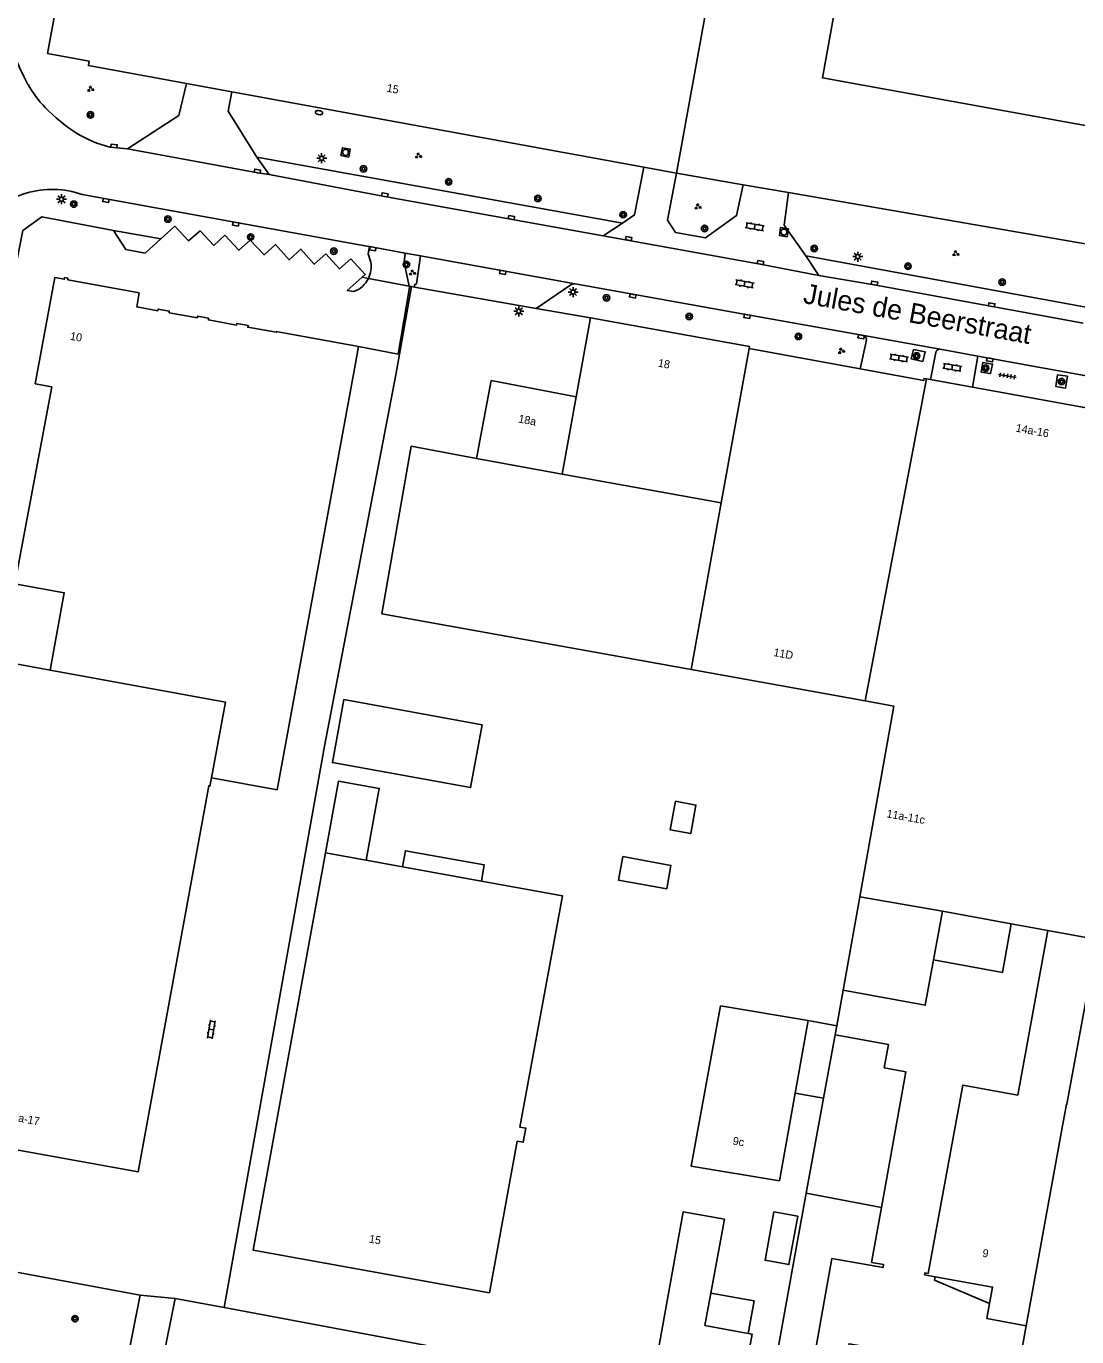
# Model space of a CAD drawing. Extents: x 130998 to 133001, y 398999 to 403002.
# Drawn here: x 132201.3 to 132332.6, y 399287.6 to 399451.3 of the extents above; entities that cross this region are included whole.
import ezdxf

# ---------------------------------------------------------------- set-up
doc = ezdxf.new("R2010")
doc.units = 0
for name, color, linetype in [('gg-afsc-hekwerk', 7, 'Continuous'), ('gg-afsc-muur', 7, 'Continuous'), ('gg-anno-huisnummerreeks BGT', 7, 'Continuous'), ('gg-anno-openbare ruimte label', 7, 'Continuous'), ('gg-bbg-bijgebouw', 7, 'Continuous'), ('gg-bbg-gedigitaliseerde bebouwing', 7, 'Continuous'), ('gg-bbg-gedigitaliseerde bijgebouw', 7, 'Continuous'), ('gg-bbg-hoofdgebouw', 7, 'Continuous'), ('gg-bbg-luifel en loopbrug', 7, 'Continuous'), ('gg-bbg-overig bouwwerk', 7, 'Continuous'), ('gg-bbg-tussenscheiding', 7, 'Continuous'), ('gg-knt-verharding', 7, 'Continuous'), ('gg-knt-verharding nz', 7, 'Continuous'), ('gt-grn-groengrens', 7, 'Continuous'), ('gt-grn-weggrens', 7, 'Continuous'), ('gt-symb-boom', 7, 'Continuous'), ('gt-symb-brandkraan', 7, 'Continuous'), ('gt-symb-groenvak', 7, 'Continuous'), ('gt-symb-klinker verharding', 7, 'Continuous'), ('gt-symb-kolk', 7, 'Continuous'), ('gt-symb-lichtmast', 7, 'Continuous'), ('gt-symb-rioolschacht', 7, 'Continuous'), ('gt-symb-tegel verharding', 7, 'Continuous')]:
    doc.layers.add(name, color=color, linetype=linetype)

# ---------------------------------------------------------------- blocks, each defined once
blk = doc.blocks.new('gt0-BOOM')
at = {"layer": 'gt-symb-boom'}
for radius in [0.4, 0.2]:
    blk.add_circle((0, 0), radius, dxfattribs=at)
blk = doc.blocks.new('gt0-KOLK')
at = {"layer": 'gt-symb-kolk'}
blk.add_lwpolyline([(0, 0), (0.37, 0), (0.37, 0.4), (-0.38, 0.4), (-0.38, 0), (0, 0)], dxfattribs=at)
blk = doc.blocks.new('gt0-TEG1')
at = {"layer": 'gt-symb-tegel verharding'}
for p, q in [((-1.12, 0), (1.12, 0)), ((-0.9, -0.25), (-0.9, 0.25)), ((-0.45, -0.25), (-0.45, 0.25)), ((0, -0.25), (0, 0.25)), ((0.45, -0.25), (0.45, 0.25)), ((0.9, -0.25), (0.9, 0.25))]:
    blk.add_line(p, q, dxfattribs=at)
blk = doc.blocks.new('gt0-KL1')
at = {"layer": 'gt-symb-klinker verharding'}
for p, q in [((-1.15, 0.3), (1.15, 0.3)), ((-1, -0.3), (-1, 0.3)), ((-0.5, 0.3), (-0.5, 0.45)), ((0, -0.3), (0, 0.3)), ((0.5, 0.3), (0.5, 0.45)), ((1, -0.3), (1, 0.3)), ((-1.15, -0.3), (1.15, -0.3)), ((-0.5, -0.45), (-0.5, -0.3)), ((0.5, -0.45), (0.5, -0.3))]:
    blk.add_line(p, q, dxfattribs=at)
blk = doc.blocks.new('gt0-RS')
at = {"layer": 'gt-symb-rioolschacht'}
blk.add_lwpolyline([(-0.5, -0.5), (0.5, -0.5), (0.5, 0.5), (-0.5, 0.5)], close=True, dxfattribs=at)
blk.add_circle((0, 0), 0.375, dxfattribs=at)
blk = doc.blocks.new('gt0-LMAST')
at = {"layer": 'gt-symb-lichtmast'}
for p, q in [((-0.18, 0.17), (-0.45, 0.44)), ((-0.01, 0.25), (-0.01, 0.62)), ((0.17, 0.17), (0.44, 0.44)), ((-0.26, 0), (-0.63, 0)), ((-0.18, -0.18), (-0.45, -0.45)), ((-0.01, -0.25), (-0.01, -0.63)), ((0.44, -0.45), (0.17, -0.18)), ((0.24, 0), (0.62, 0))]:
    blk.add_line(p, q, dxfattribs=at)
blk.add_circle((-0.01, 0), 0.25, dxfattribs=at)
blk = doc.blocks.new('gt0-GRVAK')
at = {"layer": 'gt-symb-groenvak'}
for p, q in [((-0.11, 0.19), (-0.23, 0.24)), ((-0.18, 0.15), (0.09, 0.15)), ((-0.09, 0.21), (-0.16, 0.32)), ((-0.05, 0.21), (-0.05, 0.39)), ((0, 0.21), (0.06, 0.32)), ((0.01, 0.19), (0.13, 0.24)), ((0.26, -0.05), (0.2, 0.06)), ((0.3, -0.05), (0.3, 0.13)), ((0.35, -0.05), (0.41, 0.06)), ((-0.24, -0.23), (-0.36, -0.18)), ((-0.32, -0.26), (-0.05, -0.26)), ((-0.23, -0.21), (-0.29, -0.09)), ((-0.18, -0.2), (-0.18, -0.02)), ((-0.14, -0.21), (-0.07, -0.09)), ((-0.12, -0.23), (0, -0.18)), ((0.24, -0.07), (0.12, -0.02)), ((0.17, -0.11), (0.44, -0.11)), ((0.37, -0.07), (0.49, -0.02))]:
    blk.add_line(p, q, dxfattribs=at)
blk = doc.blocks.new('gt0-BR')
at = {"layer": 'gt-symb-brandkraan'}
for centre, radius, start, end in [((-0.24, 0), 0.206, 107.5669, 252.4331), ((0.6, -2.66), 3, 106.892, 107.5669), ((0, -0.69), 0.938, 73.108, 106.892), ((-0.6, -2.66), 3, 72.4331, 73.108), ((0.24, 0), 0.206, 287.567, 72.4331), ((0.6, 2.66), 3, 252.4331, 253.108), ((0, 0.69), 0.938, 253.108, 286.8921), ((-0.6, 2.66), 3, 286.8921, 287.567)]:
    blk.add_arc(centre, radius, start, end, dxfattribs=at)

msp = doc.modelspace()

# ---------------------------------------------------------------- linework, layer by layer
at = {"layer": 'gg-afsc-hekwerk'}
for p, q in [((132282.54, 399432.98), (132290.88, 399431.53)), ((132290.88, 399431.53), (132296.53, 399430.56)), ((132337.6, 399423.45), (132296.53, 399430.56)), ((132249.45, 399418.82), (132247.46, 399407.79)), ((132249.13, 399418.88), (132249.45, 399418.82)), ((132247.76, 399410.38), (132242.81, 399411.34)), ((132247.46, 399407.79), (132238.56, 399361.4)), ((132238.56, 399361.4), (132226.05, 399291.29)), ((132215.53, 399292.81), (132183.13, 399298.82)), ((132215.53, 399292.81), (132219.92, 399292.4)), ((132226.05, 399291.29), (132219.92, 399292.4)), ((132226.05, 399291.29), (132259.78, 399284.96))]:
    msp.add_line(p, q, dxfattribs=at)
at = {"layer": 'gg-afsc-muur'}
msp.add_line((132302.59, 399326.48), (132303.39, 399330.92), dxfattribs=at)
at = {"layer": 'gg-bbg-bijgebouw'}
for p, q in [((132303.39, 399330.92), (132305.47, 399342.58)), ((132300.93, 399317.42), (132302.38, 399325.35)), ((132298.75, 399305.56), (132300.93, 399317.42))]:
    msp.add_line(p, q, dxfattribs=at)
for points in [[(132314.66, 399334.7), (132313.62, 399329.04), (132303.39, 399330.92)], [(132308.51, 399321.22), (132311.2, 399320.74), (132308.16, 399303.77)]]:
    msp.add_lwpolyline(points, dxfattribs=at)
at = {"layer": 'gg-bbg-gedigitaliseerde bebouwing'}
for p, q in [((132287.99, 399462.9), (132282.54, 399432.98)), ((132328.93, 399338.38), (132325.21, 399317.8))]:
    msp.add_line(p, q, dxfattribs=at)
at = {"layer": 'gg-bbg-gedigitaliseerde bijgebouw'}
for points in [[(132258.25, 399364.09), (132240.98, 399367.22), (132239.55, 399359.36), (132256.83, 399356.23), (132258.25, 399364.09)], [(132282.41, 399354.52), (132284.98, 399354.05), (132284.33, 399350.48), (132281.76, 399350.94), (132282.41, 399354.52)], [(132324.36, 399339.22), (132323.26, 399333.14), (132314.66, 399334.7)], [(132308.51, 399321.22), (132309.03, 399324.14), (132302.38, 399325.35)], [(132294.71, 399303.22), (132297.69, 399302.68), (132296.6, 399296.64), (132293.61, 399297.18), (132294.71, 399303.22)]]:
    msp.add_lwpolyline(points, dxfattribs=at)
at = {"layer": 'gg-bbg-hoofdgebouw'}
for p, q in [((132226.98, 399443.16), (132221.31, 399444.2)), ((132278.46, 399433.73), (132226.98, 399443.16)), ((132282.54, 399432.98), (132278.46, 399433.73)), ((132270.02, 399405.05), (132271.82, 399414.93)), ((132242.81, 399411.34), (132242.3, 399408.55)), ((132291.62, 399411.1), (132305.48, 399408.54)), ((132232.65, 399355.96), (132242.3, 399408.55)), ((132313.79, 399407.29), (132314.29, 399407.2)), ((132314.29, 399407.2), (132319.51, 399406.25)), ((132259.4, 399407.07), (132257.54, 399397.33)), ((132259.4, 399407.07), (132270.02, 399405.05)), ((132319.51, 399406.25), (132341.84, 399402.22)), ((132257.54, 399397.33), (132249.41, 399398.88)), ((132306.12, 399367.05), (132284.38, 399370.97)), ((132232.65, 399355.96), (132224.47, 399357.45)), ((132243.78, 399347.15), (132238.69, 399348.07)), ((132248.3, 399346.34), (132243.78, 399347.15)), ((132258.17, 399344.55), (132248.3, 399346.34)), ((132328.93, 399338.38), (132324.36, 399339.22)), ((132299.01, 399327.13), (132297.39, 399318.06)), ((132297.39, 399318.06), (132295.43, 399307.11)), ((132314.86, 399295.12), (132313.96, 399295.28)), ((132326.23, 399289.01), (132323.46, 399273.57))]:
    msp.add_line(p, q, dxfattribs=at)
for points in [[(132347.49, 399446.62), (132342.33, 399447.55), (132340.53, 399437.68), (132300.77, 399444.91), (132310.54, 399498.95)], [(132205.67, 399457.22), (132203.98, 399447.92), (132209.15, 399446.98), (132209.07, 399446.44), (132221.31, 399444.2)], [(132202.43, 399406.66), (132204.86, 399419.94), (132206.05, 399419.73), (132206.09, 399419.94), (132206.51, 399419.87), (132206.52, 399419.66), (132215.41, 399418.02), (132215.1, 399416.3), (132217.74, 399415.81), (132217.78, 399416.02), (132219.18, 399415.77), (132219.15, 399415.56), (132222.68, 399414.93), (132222.71, 399415.13), (132224.09, 399414.86), (132224.07, 399414.66), (132227.59, 399414.01), (132227.63, 399414.23), (132229.02, 399413.97), (132228.98, 399413.75), (132232.53, 399413.11), (132232.55, 399413.22), (132242.81, 399411.34)], [(132271.82, 399414.93), (132291.65, 399411.32), (132291.62, 399411.1)], [(132305.48, 399408.54), (132313.44, 399407.07), (132313.49, 399407.34), (132313.79, 399407.29)], [(132204.31, 399370.91), (132206.06, 399380.58), (132199.89, 399381.67), (132204.48, 399406.29), (132202.43, 399406.66)], [(132284.38, 399370.97), (132245.74, 399377.94), (132249.41, 399398.88)], [(132195.96, 399369.38), (132194.58, 399369.63), (132195.1, 399372.41), (132196.11, 399372.22), (132196.15, 399372.4), (132204.31, 399370.91)], [(132224.47, 399357.45), (132224.26, 399356.43), (132224.11, 399356.46), (132215.28, 399308.21), (132185.77, 399313.58), (132195.96, 399369.38)], [(132305.47, 399342.58), (132309.71, 399366.4), (132306.12, 399367.05)], [(132238.69, 399348.07), (132229.64, 399298.46), (132259.17, 399293.13)], [(132259.17, 399293.13), (132262.66, 399312.06), (132263.4, 399311.92), (132263.73, 399313.69), (132262.97, 399313.83), (132268.29, 399342.73), (132258.17, 399344.55)], [(132295.43, 399307.11), (132284.38, 399308.94), (132288.06, 399328.95), (132299.01, 399327.13)], [(132313.96, 399295.28), (132313.55, 399295.36), (132313.6, 399295.6), (132314.01, 399295.53), (132318.34, 399319.06), (132325.21, 399317.8)], [(132295.17, 399285.73), (132297.4, 399298.25), (132298.75, 399305.56)], [(132286.85, 399293.08), (132288.55, 399302.3), (132283.39, 399303.25), (132279.47, 399281.47)], [(132308.16, 399303.77), (132306.93, 399296.92), (132308.41, 399296.65), (132308.35, 399296.28), (132301.97, 399297.42), (132299.7, 399284.79), (132303.63, 399284.08), (132304.11, 399286.76), (132307.47, 399286.16), (132305.78, 399276.7)], [(132321.67, 399291.77), (132322.05, 399293.83), (132314.86, 399295.12)], [(132291.5, 399288.04), (132286.1, 399289.03), (132286.85, 399293.08)], [(132326.23, 399289.01), (132321.33, 399289.89), (132321.67, 399291.77)], [(132291.73, 399286.36), (132292.01, 399287.94), (132291.5, 399288.04)]]:
    msp.add_lwpolyline(points, dxfattribs=at)
at = {"layer": 'gg-bbg-luifel en loopbrug'}
for p, q in [((132299.01, 399327.13), (132302.59, 399326.48)), ((132302.38, 399325.35), (132302.59, 399326.48)), ((132297.39, 399318.06), (132300.93, 399317.42))]:
    msp.add_line(p, q, dxfattribs=at)
for points in [[(132238.69, 399348.07), (132240.32, 399357.04), (132245.41, 399356.12), (132243.78, 399347.15)], [(132248.3, 399346.34), (132248.67, 399348.35), (132258.53, 399346.57), (132258.17, 399344.55)], [(132314.86, 399295.12), (132314.78, 399294.68), (132321.67, 399291.77)], [(132286.85, 399293.08), (132292.24, 399292.1), (132291.5, 399288.04)]]:
    msp.add_lwpolyline(points, dxfattribs=at)
at = {"layer": 'gg-bbg-overig bouwwerk'}
msp.add_lwpolyline([(132275.83, 399347.61), (132281.86, 399346.52), (132281.33, 399343.59), (132275.3, 399344.68), (132275.83, 399347.61)], dxfattribs=at)
at = {"layer": 'gg-bbg-tussenscheiding'}
for p, q in [((132291.62, 399411.1), (132288.14, 399391.81)), ((132306.12, 399367.05), (132313.79, 399407.29)), ((132270.02, 399405.05), (132268.28, 399395.39)), ((132257.54, 399397.33), (132268.28, 399395.39)), ((132268.28, 399395.39), (132288.14, 399391.81)), ((132288.14, 399391.81), (132284.38, 399370.97)), ((132305.47, 399342.58), (132315.79, 399340.8)), ((132315.79, 399340.8), (132314.66, 399334.7)), ((132324.36, 399339.22), (132315.79, 399340.8)), ((132335.11, 399337.24), (132328.93, 399338.38)), ((132308.16, 399303.77), (132298.75, 399305.56))]:
    msp.add_line(p, q, dxfattribs=at)
for points in [[(132224.47, 399357.45), (132226.2, 399366.9), (132204.31, 399370.91)], [(132331.28, 399316.68), (132331.33, 399316.67), (132335.11, 399337.24)], [(132326.23, 399289.01), (132330.71, 399313.51), (132331.28, 399316.68)]]:
    msp.add_lwpolyline(points, dxfattribs=at)
at = {"layer": 'gg-knt-verharding'}
for p, q in [((132213.96, 399436.02), (132211.75, 399436.25)), ((132230.13, 399434.98), (132275.79, 399426.75)), ((132243.87, 399423.89), (132208.3, 399430.33)), ((132244.18, 399423.83), (132243.87, 399423.89)), ((132248.66, 399423), (132250.56, 399422.68)), ((132265.01, 399416.09), (132249.81, 399418.74)), ((132269.22, 399418.95), (132265.01, 399416.09)), ((132289.57, 399415.61), (132269.9, 399419.16)), ((132271.82, 399414.93), (132265.01, 399416.09)), ((132305.95, 399412.69), (132289.57, 399415.61)), ((132306.27, 399412.12), (132305.48, 399408.54)), ((132314.94, 399410.59), (132314.29, 399407.2)), ((132320.18, 399410.13), (132315.47, 399411)), ((132320.18, 399410.13), (132319.51, 399406.25)), ((132320.18, 399410.13), (132349.65, 399404.81))]:
    msp.add_line(p, q, dxfattribs=at)
for points in [[(132201.52, 399444.06), (132200.99, 399445.06), (132200.5, 399446.09), (132200.06, 399447.21), (132199.6, 399448.65)], [(132213.96, 399436.02), (132220.36, 399440.2), (132221.31, 399444.2)], [(132230.13, 399434.98), (132226.55, 399440.73), (132226.98, 399443.16)], [(132278.46, 399433.73), (132277.28, 399427.78), (132275.79, 399426.75)], [(132282.54, 399432.98), (132281.44, 399427.1), (132282.42, 399425.57), (132286.17, 399424.91), (132290.05, 399427.7), (132290.88, 399431.53)], [(132298.7, 399422.66), (132296.01, 399426.49), (132296.53, 399430.56)], [(132199.9, 399420.94), (132200.87, 399425.81), (132203.27, 399427.55), (132212.21, 399425.82)], [(132212.21, 399425.82), (132213.74, 399423.47), (132216.18, 399423.01), (132218.11, 399424.78)], [(132218.11, 399424.78), (132219.86, 399426.38), (132221.59, 399424.52), (132223.04, 399425.78), (132224.74, 399423.97), (132226.11, 399425.23), (132227.87, 399423.37), (132229.26, 399424.62), (132231.01, 399422.78), (132232.46, 399424.08), (132234.14, 399422.18), (132235.61, 399423.51), (132237.29, 399421.61), (132238.73, 399422.91), (132240.45, 399421.02), (132241.86, 399422.27), (132243.65, 399420.33), (132243.27, 399419.99)], [(132244.35, 399421.88), (132244.02, 399422.91), (132244.18, 399423.83)], [(132248.66, 399423), (132248.51, 399421.83), (132249.13, 399418.88)], [(132250.56, 399422.68), (132250.08, 399419.17), (132249.82, 399419.02), (132249.81, 399418.74)], [(132298.7, 399422.66), (132334.62, 399416.1), (132335.02, 399416.1), (132335.39, 399416.25)], [(132243.27, 399419.99), (132241.41, 399418.34), (132242.23, 399418.19)], [(132249.13, 399418.88), (132249.19, 399418.71), (132247.76, 399410.38)], [(132313.34, 399409.45), (132311.88, 399409.79), (132312.16, 399410.96), (132313.6, 399410.67), (132313.34, 399409.45)], [(132320.6, 399408.15), (132320.83, 399409.34), (132322.04, 399409.13), (132321.8, 399407.95), (132320.6, 399408.15)], [(132329.94, 399406.32), (132331.16, 399406.12), (132331.39, 399407.61), (132330.17, 399407.8), (132329.94, 399406.32)], [(132209.96, 399282.63), (132214.06, 399285.51), (132215.53, 399292.81)], [(132219.92, 399292.4), (132218.39, 399284.74), (132221.47, 399280.51)]]:
    msp.add_lwpolyline(points, dxfattribs=at)
for centre, radius, start, end in [((132212.8, 399450.31), 12.89, 208.9818, 224.9056), ((132219.31, 399456.25), 21.7, 223.8858, 237.329), ((132215.59, 399451.25), 15.49, 238.9311, 255.6253), ((132204.15, 399420.9), 10, 106.5602, 126.9035), ((132204.56, 399419.49), 11.47, 88.7474, 106.5252), ((132204.54, 399419.48), 11.48, 70.8659, 88.6314), ((132241.07, 399421.31), 3.33, 333.8656, 9.8111), ((132241.06, 399421.32), 3.34, 290.3987, 333.8683), ((132269.78, 399418.3), 0.862, 82.2869, 131.127), ((132305.82, 399412.24), 0.46, 345.041, 74.4268), ((132315.42, 399410.51), 0.488, 84.1789, 170.351)]:
    msp.add_arc(centre, radius, start, end, dxfattribs=at)
at = {"layer": 'gg-knt-verharding nz'}
for p, q in [((132231.65, 399432.82), (132230.13, 399434.98)), ((132273.37, 399425.17), (132275.79, 399426.75)), ((132244.18, 399423.83), (132248.66, 399423)), ((132250.56, 399422.68), (132269.9, 399419.16)), ((132300.34, 399420.22), (132298.7, 399422.66)), ((132315.47, 399411), (132305.95, 399412.69))]:
    msp.add_line(p, q, dxfattribs=at)
for points in [[(132213.96, 399436.02), (132230.25, 399433.02), (132231.65, 399432.82)], [(132273.37, 399425.17), (132246.08, 399430.08), (132231.65, 399432.82)], [(132300.34, 399420.22), (132293.02, 399421.63), (132273.37, 399425.17)], [(132333.34, 399414.24), (132307.25, 399419.05), (132300.34, 399420.22)]]:
    msp.add_lwpolyline(points, dxfattribs=at)
at = {"layer": 'gt-grn-groengrens'}
for p, q in [((132218.11, 399424.78), (132212.21, 399425.82)), ((132244.06, 399419.85), (132243.27, 399419.99)), ((132249.45, 399418.82), (132249.81, 399418.74))]:
    msp.add_line(p, q, dxfattribs=at)
at = {"layer": 'gt-grn-weggrens'}
msp.add_line((132249.13, 399418.88), (132244.06, 399419.85), dxfattribs=at)

# ---------------------------------------------------------------- block references
at = {"layer": 'gt-symb-boom'}
for p in [(132209.32, 399440.28), (132243.44, 399433.53), (132254.08, 399431.91), (132265.23, 399429.83), (132207.24, 399429.13), (132219, 399427.25), (132275.88, 399427.8), (132229.34, 399425.02), (132286.06, 399426.08), (132239.73, 399423.25), (132299.76, 399423.59), (132248.8, 399421.57), (132311.47, 399421.36), (132323.24, 399419.38), (132273.8, 399417.42), (132284.14, 399415.08), (132297.78, 399412.59), (132312.55, 399410.16), (132321.18, 399408.64), (132330.66, 399406.95), (132207.39, 399289.88)]:
    msp.add_blockref('gt0-BOOM', p, dxfattribs=at)
at = {"layer": 'gt-symb-brandkraan', "rotation": -10.36632260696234}
msp.add_blockref('gt0-BR', (132237.88, 399440.55), dxfattribs=at)
at = {"layer": 'gt-symb-groenvak'}
for p, rotation in [((132209.33, 399443.49), -9.905079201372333), ((132250.28, 399435.15), -9.905079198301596), ((132285.21, 399428.79), -9.905079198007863), ((132317.42, 399422.94), -9.905079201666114), ((132249.53, 399420.54), -9.905079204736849)]:
    msp.add_blockref('gt0-GRVAK', p, dxfattribs=dict(at, rotation=rotation))
msp.add_blockref('gt0-GRVAK', (132303.12, 399410.77), dxfattribs=at)
at = {"layer": 'gt-symb-klinker verharding'}
for p, rotation in [((132292.32, 399426.3), -10.253598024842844), ((132291.05, 399419.16), -10.25359802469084), ((132310.33, 399409.9), -9.556527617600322), ((132317, 399408.74), -9.556527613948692), ((132224.43, 399326.02), 79.85920685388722)]:
    msp.add_blockref('gt0-KL1', p, dxfattribs=dict(at, rotation=rotation))
at = {"layer": 'gt-symb-kolk'}
for p, rotation in [((132212.26, 399436.19), -6.485660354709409), ((132230.15, 399433.04), -9.905079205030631), ((132246.08, 399430.08), -10.197205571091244), ((132211.29, 399429.77), 169.69002960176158), ((132227.51, 399426.84), 169.74640197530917), ((132261.89, 399427.24), -10.197205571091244), ((132244.62, 399423.75), 169.69002960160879), ((132276.54, 399424.62), -10.489389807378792), ((132293.02, 399421.63), -10.894182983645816), ((132260.87, 399420.8), 169.56697527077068), ((132307.25, 399419.05), -10.433024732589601), ((132277.11, 399417.85), 169.74640197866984), ((132291.39, 399415.3), 169.80279442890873), ((132321.89, 399416.34), -10.366322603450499), ((132305.64, 399412.74), 169.80279442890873), ((132321.72, 399409.87), 169.51061018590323)]:
    msp.add_blockref('gt0-KOLK', p, dxfattribs=dict(at, rotation=rotation))
at = {"layer": 'gt-symb-lichtmast'}
for p in [(132238.22, 399434.85), (132205.71, 399429.73), (132305.2, 399422.56), (132269.63, 399418.14), (132262.85, 399415.73)]:
    msp.add_blockref('gt0-LMAST', p, dxfattribs=at)
at = {"layer": 'gt-symb-rioolschacht'}
for p, rotation in [((132241.2, 399435.59), -10.197205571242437), ((132295.97, 399425.63), 170.735476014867)]:
    msp.add_blockref('gt0-RS', p, dxfattribs=dict(at, rotation=rotation))
at = {"layer": 'gt-symb-tegel verharding', "rotation": -9.377579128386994}
msp.add_blockref('gt0-TEG1', (132323.89, 399407.66), dxfattribs=at)

# ---------------------------------------------------------------- texts
at = {"layer": 'gg-anno-huisnummerreeks BGT'}
for s, rotation, p in [('15', 349.6, (132246.28, 399443.18)), ('10', 349.6, (132206.72, 399412.19)), ('18', 349.7, (132280.17, 399408.83)), ('18a', 349.2, (132262.73, 399401.86)), ('14a-16', 349.8, (132324.88, 399400.71)), ('11D', 349.8, (132294.61, 399372.68)), ('11a-11c', 349.9, (132308.74, 399352.53)), ('15a-17', 349.7, (132198.78, 399314.77)), ('9c', 350.6, (132289.52, 399311.64)), ('15', 349.7, (132244.07, 399299.41)), ('9', 349.8, (132320.7, 399297.63))]:
    msp.add_text(s, height=1, rotation=rotation, dxfattribs=at).set_placement(p)
at = {"layer": 'gg-anno-openbare ruimte label'}
msp.add_text('Jules de Beerstraat', height=2.5, rotation=349.7, dxfattribs=at).set_placement((132298.27, 399416.78))

doc.saveas('drawing.dxf')
